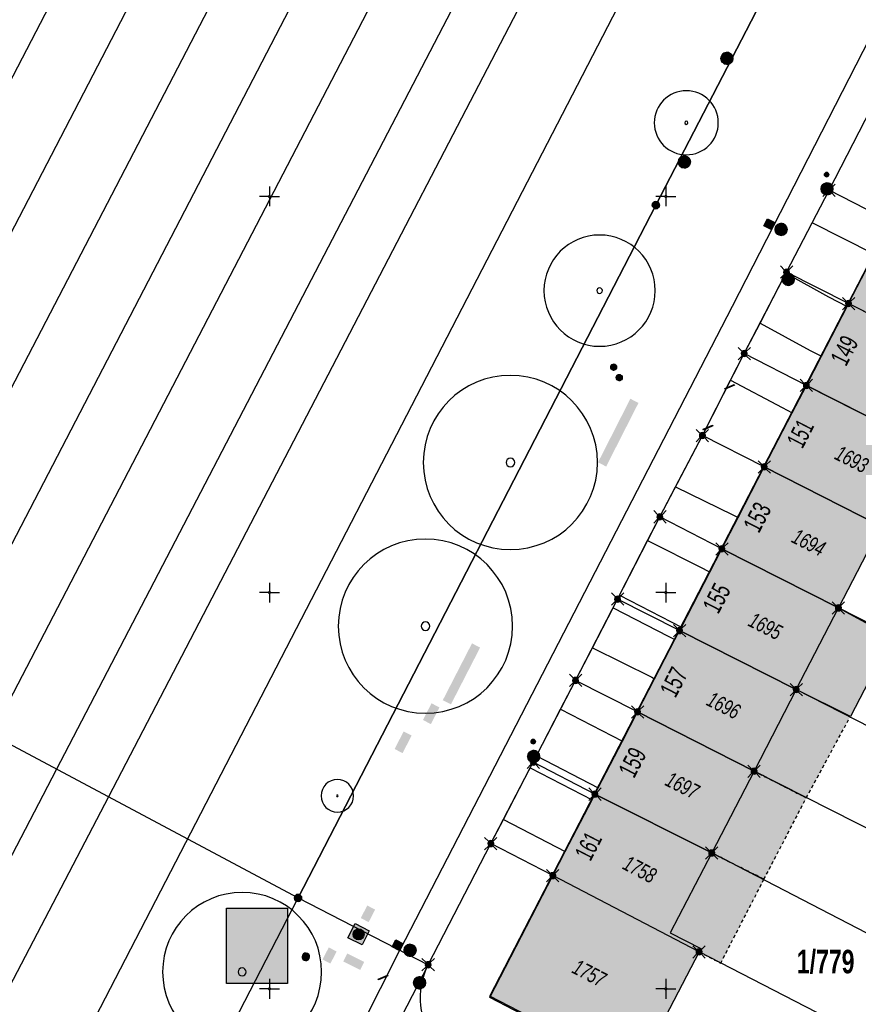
# Model space of a CAD drawing. Header units: metres. Extents: x 2695560 to 2696939, y 1260491 to 1262050.
# Tile 715 of 1005: x 2696385 to 2696438, y 1260849 to 1260911. Entities that reach past the tile are written whole.
import ezdxf

# ---------------------------------------------------------------- set-up
doc = ezdxf.new("R2010")
doc.units = ezdxf.units.M
doc.linetypes.add('AUSGEZOGEN', pattern=[0])
doc.linetypes.add('VERDECKT2_S2', pattern=[0.36, 0.2, -0.16])
for name, color, linetype in [('XR$1$AV_Flächen (EO)', 7, 'AUSGEZOGEN'), ('XR$1$AV_Gebäudeflächen (BB)', 7, 'AUSGEZOGEN'), ('XR$1$AV_Gebäudeflächen (EO)', 7, 'AUSGEZOGEN'), ('XR$1$AV_Grenzpunkte', 7, 'AUSGEZOGEN'), ('XR$1$AV_Grundstück-Nr.', 7, 'AUSGEZOGEN'), ('XR$1$AV_Haus-Nr.', 7, 'AUSGEZOGEN'), ('XR$1$AV_Koordinatennetzpunkte', 7, 'AUSGEZOGEN'), ('XR$1$AV_Linien (BB)', 7, 'AUSGEZOGEN'), ('XR$1$AV_Linien (EO)', 7, 'AUSGEZOGEN'), ('XR$1$AV_Versicherung-Nr.', 7, 'AUSGEZOGEN'), ('XR$1$AV_Waldflächen', 7, 'AUSGEZOGEN'), ('XR$1$AW_LK_Schachtdeckel', 24, 'AUSGEZOGEN'), ('XR$1$EW_LK_Knoten', 1, 'AUSGEZOGEN'), ('XR$1$GA_LK_Absperrarmatur', 32, 'AUSGEZOGEN'), ('XR$1$GA_LK_Rohrleitungsteil', 32, 'AUSGEZOGEN'), ('XR$1$GR_Baum', 94, 'AUSGEZOGEN'), ('XR$1$Liegenschaftsgrenzen', 7, 'AUSGEZOGEN'), ('XR$1$PFAV', 255, 'AUSGEZOGEN'), ('XR$1$PFAW', 255, 'AUSGEZOGEN'), ('XR$1$PFEW', 255, 'AUSGEZOGEN'), ('XR$1$PFGA', 255, 'AUSGEZOGEN'), ('XR$1$PFWA', 255, 'AUSGEZOGEN'), ('XR$1$RAEW', 8, 'AUSGEZOGEN'), ('XR$1$RP_Abstandslinie', 7, 'AUSGEZOGEN'), ('XR$1$WA_LK_Absperrarmatur', 171, 'AUSGEZOGEN'), ('XR$1$WA_LK_Hydrant', 171, 'AUSGEZOGEN'), ('XR$1$WA_LK_Rohrleitungsteil', 171, 'AUSGEZOGEN')]:
    doc.layers.add(name, color=color, linetype=linetype)
doc.styles.add('ARIAL', font='arial.ttf')
pattern_1 = [(0, (2725855, 1291000), (15000, 15000), [15000, -15000]), (90, (2725855, 1291000), (-15000, 15000), [15000, -15000])]

# ---------------------------------------------------------------- blocks, each defined once
blk = doc.blocks.new('COMPLEXOBJECT_214')
at = {"layer": 'XR$1$AV_Linien (BB)', "color": 7, "linetype": 'AUSGEZOGEN', "transparency": 33554687}
blk.add_lwpolyline([(6436.67, 10833.87), (6436.2, 10832.96), (6411.92, 10845.5)], dxfattribs=at)
for centre, radius, start, end in [((6414.105, 10849.42), 4.602, 152.84588, 196.4007), ((6413.971, 10849.504), 4.499, 197.92183, 242.88337)]:
    blk.add_arc(centre, radius, start, end, dxfattribs=at)
blk = doc.blocks.new('COMPLEXOBJECT_1214')
at = {"layer": 'XR$1$Liegenschaftsgrenzen', "color": 7, "linetype": 'AUSGEZOGEN', "transparency": 33554687}
blk.add_lwpolyline([(6436.67, 10833.87), (6436.2, 10832.96), (6411.92, 10845.5)], dxfattribs=at)
for centre, radius, start, end in [((6414.105, 10849.42), 4.602, 152.84588, 196.4007), ((6413.971, 10849.504), 4.499, 197.92183, 242.88337)]:
    blk.add_arc(centre, radius, start, end, dxfattribs=at)
blk = doc.blocks.new('BAV15')
at = {"layer": 'XR$1$PFAV', "transparency": 33554687}
blk.add_hatch(color=7, dxfattribs=at).paths.add_polyline_path([(0.5, 0), (0.49, 0.1), (0.46, 0.2), (0.41, 0.29), (0.34, 0.36), (0.26, 0.42), (0.17, 0.47), (0.08, 0.49), (-0.03, 0.5), (-0.13, 0.48), (-0.22, 0.45), (-0.31, 0.4), (-0.38, 0.33), (-0.44, 0.24), (-0.48, 0.15), (-0.5, 0.05), (-0.5, -0.05), (-0.48, -0.15), (-0.44, -0.24), (-0.38, -0.33), (-0.31, -0.4), (-0.22, -0.45), (-0.13, -0.48), (-0.03, -0.5), (0.08, -0.49), (0.17, -0.47), (0.26, -0.42), (0.34, -0.36), (0.41, -0.29), (0.46, -0.2), (0.49, -0.1)])
at = {"color": 7, "transparency": 33554687}
for start, end in [(90, 270), (270, 90)]:
    blk.add_arc((0, 0), 0.5, start, end, dxfattribs=at)
at = {"layer": 'XR$1$PFAV', "transparency": 33554687}
blk.add_circle((0, 0), 0.5, dxfattribs=at)
blk = doc.blocks.new('BWAV19')
at = {"layer": 'XR$1$PFAV', "transparency": 33554687}
blk.add_hatch(color=7, dxfattribs=at).paths.add_polyline_path([(0, 0.24), (-0.024, 0.239), (-0.048, 0.235), (-0.072, 0.229), (-0.095, 0.221), (-0.116, 0.21), (-0.137, 0.197), (-0.156, 0.182), (-0.174, 0.165), (-0.19, 0.147), (-0.204, 0.127), (-0.215, 0.106), (-0.225, 0.083), (-0.232, 0.06), (-0.237, 0.036), (-0.24, 0.012), (-0.24, -0.012), (-0.237, -0.036), (-0.232, -0.06), (-0.225, -0.083), (-0.215, -0.106), (-0.204, -0.127), (-0.19, -0.147), (-0.174, -0.165), (-0.156, -0.182), (-0.137, -0.197), (-0.116, -0.21), (-0.095, -0.221), (-0.072, -0.229), (-0.048, -0.235), (-0.024, -0.239), (0, -0.24), (0.024, -0.239), (0.048, -0.235), (0.072, -0.229), (0.095, -0.221), (0.116, -0.21), (0.137, -0.197), (0.156, -0.182), (0.174, -0.165), (0.19, -0.147), (0.204, -0.127), (0.215, -0.106), (0.225, -0.083), (0.232, -0.06), (0.237, -0.036), (0.24, -0.012), (0.24, 0.012), (0.237, 0.036), (0.232, 0.06), (0.225, 0.083), (0.215, 0.106), (0.204, 0.127), (0.19, 0.147), (0.174, 0.165), (0.156, 0.182), (0.137, 0.197), (0.116, 0.21), (0.095, 0.221), (0.072, 0.229), (0.048, 0.235), (0.024, 0.239)])
at = {"color": 7, "transparency": 33554687}
for p, q in [((-0.5, 0.5), (-0.17, 0.17)), ((0.17, 0.17), (0.5, 0.5)), ((-0.5, -0.5), (-0.17, -0.17)), ((0.17, -0.17), (0.5, -0.5))]:
    blk.add_line(p, q, dxfattribs=at)
for start, end in [(90, 270), (270, 90)]:
    blk.add_arc((0, 0), 0.24, start, end, dxfattribs=at)
blk = doc.blocks.new('BAV2041')
at = {"color": 7, "transparency": 33554687}
for p, q in [((0, 0.5), (0, 0.05)), ((-0.05, 0), (-0.5, 0)), ((0.05, 0), (0.5, 0)), ((0, -0.05), (0, -0.5))]:
    blk.add_line(p, q, dxfattribs=at)
blk.add_circle((0, 0), 0.05, dxfattribs=at)
for start, end in [(90, 270), (270, 90)]:
    blk.add_arc((0, 0), 0.05, start, end, dxfattribs=at)
blk = doc.blocks.new('WBGR1')
at = {"color": 94, "transparency": 33554687}
for radius, start, end in [(1, 90, 270), (1, 270, 90), (0.05, 90, 270), (0.05, 270, 90)]:
    blk.add_arc((0, 0), radius, start, end, dxfattribs=at)
blk = doc.blocks.new('BAW2087')
at = {"lineweight": 25, "true_color": 0x000000, "transparency": 33554687}
h = blk.add_hatch(color=18, dxfattribs=at)
h.paths.add_polyline_path([(-0.5, 0.5), (-0.5, -0.5), (0.5, -0.5), (0.5, 0.5)])
h.paths.add_polyline_path([(0.337, -0.069), (0.316, -0.136), (0.282, -0.196), (0.237, -0.249), (0.182, -0.292), (0.119, -0.322), (0.052, -0.34), (-0.017, -0.343), (-0.086, -0.333), (-0.151, -0.309), (-0.21, -0.272), (-0.261, -0.224), (-0.301, -0.167), (-0.328, -0.103), (-0.342, -0.035), (-0.342, 0.035), (-0.328, 0.103), (-0.301, 0.167), (-0.261, 0.224), (-0.21, 0.272), (-0.151, 0.309), (-0.086, 0.333), (-0.017, 0.343), (0.052, 0.34), (0.119, 0.322), (0.182, 0.292), (0.237, 0.249), (0.282, 0.196), (0.316, 0.136), (0.337, 0.069), (0.344, 0)], flags=16)
at = {"layer": 'XR$1$PFAW', "lineweight": 25, "transparency": 33554687}
blk.add_hatch(color=7, dxfattribs=at).paths.add_polyline_path([(0.344, 0), (0.337, 0.069), (0.316, 0.136), (0.282, 0.196), (0.237, 0.249), (0.182, 0.292), (0.119, 0.322), (0.052, 0.34), (-0.017, 0.343), (-0.086, 0.333), (-0.151, 0.309), (-0.21, 0.272), (-0.261, 0.224), (-0.301, 0.167), (-0.328, 0.103), (-0.342, 0.035), (-0.342, -0.035), (-0.328, -0.103), (-0.301, -0.167), (-0.261, -0.224), (-0.21, -0.272), (-0.151, -0.309), (-0.086, -0.333), (-0.017, -0.343), (0.052, -0.34), (0.119, -0.322), (0.182, -0.292), (0.237, -0.249), (0.282, -0.196), (0.316, -0.136), (0.337, -0.069)])
at = {"lineweight": 25, "transparency": 33554687}
for p, q in [((-0.5, 0.5, 0.993), (0.5, 0.5, 0.993)), ((-0.5, -0.5, 0.993), (-0.5, 0.5, 0.993)), ((0.5, 0.5, 0.993), (0.5, -0.5, 0.993)), ((0.5, -0.5, 0.993), (-0.5, -0.5, 0.993))]:
    blk.add_line(p, q, dxfattribs=at)
blk.add_circle((0, 0), 0.344, dxfattribs=at)
at = {"layer": 'XR$1$PFAW', "lineweight": 25, "transparency": 33554687}
blk.add_line((-0.5, 0.5), (0.5, 0.5), dxfattribs=at)
at = {"layer": 'XR$1$PFAW', "color": 31, "lineweight": 25, "transparency": 33554687}
for p, q in [((-0.5, -0.5), (-0.5, 0.5)), ((0.5, 0.5), (0.5, -0.5)), ((0.5, -0.5), (-0.5, -0.5))]:
    blk.add_line(p, q, dxfattribs=at)
at = {"layer": 'XR$1$PFAW', "lineweight": 25, "transparency": 33554687}
blk.add_circle((0, 0), 0.344, dxfattribs=at)
blk = doc.blocks.new('BAW2088')
at = {"layer": 'XR$1$PFAW', "transparency": 33554687}
blk.add_hatch(color=253, dxfattribs=at).paths.add_polyline_path([(0.51, 0), (0.5, 0.101), (0.47, 0.197), (0.421, 0.286), (0.355, 0.362), (0.275, 0.424), (0.184, 0.469), (0.086, 0.494), (-0.015, 0.499), (-0.115, 0.484), (-0.21, 0.449), (-0.296, 0.395), (-0.369, 0.326), (-0.427, 0.243), (-0.467, 0.15), (-0.487, 0.051), (-0.487, -0.051), (-0.467, -0.15), (-0.427, -0.243), (-0.369, -0.326), (-0.296, -0.395), (-0.21, -0.449), (-0.115, -0.484), (-0.015, -0.499), (0.086, -0.494), (0.184, -0.469), (0.275, -0.424), (0.355, -0.362), (0.421, -0.286), (0.47, -0.197), (0.5, -0.101)])
at = {"transparency": 33554687}
for start, end in [(91.19481, 268.80519), (268.80519, 91.19481)]:
    blk.add_arc((0.01, 0), 0.5, start, end, dxfattribs=at)
at = {"layer": 'XR$1$PFAW', "transparency": 33554687}
blk.add_circle((0.01, 0), 0.5, dxfattribs=at)
blk = doc.blocks.new('BAW2089')
at = {"layer": 'XR$1$PFAW', "transparency": 33554687}
blk.add_hatch(color=7, dxfattribs=at).paths.add_polyline_path([(-0.5, 0.5), (-0.5, -0.5), (0.5, -0.5), (0.5, 0.5)])
at = {"transparency": 33554687}
blk.add_lwpolyline([(-0.5, 0.5), (0.5, 0.5), (0.5, -0.5), (-0.5, -0.5), (-0.5, 0.5)], close=True, dxfattribs=at)
at = {"layer": 'XR$1$PFAW', "transparency": 33554687}
blk.add_lwpolyline([(-0.5, 0.5), (0.5, 0.5), (0.5, -0.5), (-0.5, -0.5), (-0.5, 0.5)], close=True, dxfattribs=at)
blk = doc.blocks.new('BAW2082')
at = {"layer": 'XR$1$PFAW', "transparency": 33554687}
blk.add_hatch(color=7, dxfattribs=at).paths.add_polyline_path([(0.509, -0.003), (0.499, 0.098), (0.469, 0.194), (0.42, 0.283), (0.354, 0.359), (0.274, 0.421), (0.183, 0.466), (0.085, 0.491), (-0.016, 0.496), (-0.116, 0.481), (-0.211, 0.446), (-0.297, 0.392), (-0.37, 0.323), (-0.428, 0.24), (-0.468, 0.147), (-0.488, 0.047), (-0.488, -0.054), (-0.468, -0.153), (-0.428, -0.246), (-0.37, -0.329), (-0.297, -0.398), (-0.211, -0.452), (-0.116, -0.487), (-0.016, -0.502), (0.085, -0.497), (0.183, -0.472), (0.274, -0.427), (0.354, -0.366), (0.42, -0.289), (0.469, -0.2), (0.499, -0.104)])
at = {"transparency": 33554687}
for start, end in [(91.19481, 268.80519), (268.80519, 91.19481)]:
    blk.add_arc((0.01, 0), 0.5, start, end, dxfattribs=at)
at = {"layer": 'XR$1$PFAW', "transparency": 33554687}
blk.add_circle((0.009, -0.003), 0.5, dxfattribs=at)
blk = doc.blocks.new('BWA2013')
at = {"true_color": 0x000000, "transparency": 33554687}
blk.add_hatch(color=18, dxfattribs=at).paths.add_polyline_path([(-0.291, -0.409), (0.352, 0.357), (0.291, 0.409), (-0.352, -0.357)])
at = {"transparency": 33554687}
blk.add_lwpolyline([(-0.291, -0.409), (-0.352, -0.357), (0.291, 0.409), (0.352, 0.357), (-0.291, -0.409)], close=True, dxfattribs=at)
blk = doc.blocks.new('BWA2009')
at = {"true_color": 0x000000, "transparency": 33554687}
blk.add_hatch(color=18, dxfattribs=at).paths.add_polyline_path([(0.333, 0), (0.327, 0.067), (0.306, 0.131), (0.274, 0.19), (0.23, 0.242), (0.176, 0.283), (0.116, 0.313), (0.05, 0.329), (-0.017, 0.333), (-0.084, 0.323), (-0.147, 0.299), (-0.204, 0.264), (-0.253, 0.217), (-0.291, 0.162), (-0.318, 0.1), (-0.332, 0.034), (-0.332, -0.034), (-0.318, -0.1), (-0.291, -0.162), (-0.253, -0.217), (-0.204, -0.264), (-0.147, -0.299), (-0.084, -0.323), (-0.017, -0.333), (0.05, -0.329), (0.116, -0.313), (0.176, -0.283), (0.23, -0.242), (0.274, -0.19), (0.306, -0.131), (0.327, -0.067)])
at = {"layer": 'XR$1$PFWA', "transparency": 33554687}
blk.add_hatch(color=7, dxfattribs=at).paths.add_polyline_path([(0.5, 0), (0.49, 0.101), (0.459, 0.197), (0.41, 0.286), (0.344, 0.362), (0.264, 0.424), (0.174, 0.469), (0.076, 0.494), (-0.025, 0.499), (-0.125, 0.484), (-0.22, 0.449), (-0.306, 0.395), (-0.379, 0.326), (-0.437, 0.243), (-0.477, 0.15), (-0.497, 0.051), (-0.497, -0.051), (-0.477, -0.15), (-0.437, -0.243), (-0.379, -0.326), (-0.306, -0.395), (-0.22, -0.449), (-0.125, -0.484), (-0.025, -0.499), (0.076, -0.494), (0.174, -0.469), (0.264, -0.424), (0.344, -0.362), (0.41, -0.286), (0.459, -0.197), (0.49, -0.101)])
at = {"transparency": 33554687}
blk.add_circle((0, 0), 0.333, dxfattribs=at)
for start, end in [(90, 180), (180, 270), (0, 90), (270, 0)]:
    blk.add_arc((0, 0), 0.5, start, end, dxfattribs=at)
at = {"layer": 'XR$1$PFWA', "transparency": 33554687}
blk.add_circle((0, 0), 0.5, dxfattribs=at)
blk = doc.blocks.new('BWA965')
at = {"layer": 'XR$1$PFWA', "transparency": 33554687}
blk.add_hatch(color=7, dxfattribs=at).paths.add_polyline_path([(0, 0.5), (-0.05, 0.5), (-0.1, 0.49), (-0.15, 0.48), (-0.2, 0.46), (-0.24, 0.44), (-0.29, 0.41), (-0.33, 0.38), (-0.36, 0.34), (-0.4, 0.31), (-0.42, 0.26), (-0.45, 0.22), (-0.47, 0.17), (-0.48, 0.13), (-0.49, 0.08), (-0.5, 0.03), (-0.5, -0.03), (-0.49, -0.08), (-0.48, -0.13), (-0.47, -0.17), (-0.45, -0.22), (-0.42, -0.26), (-0.4, -0.31), (-0.36, -0.34), (-0.33, -0.38), (-0.29, -0.41), (-0.24, -0.44), (-0.2, -0.46), (-0.15, -0.48), (-0.1, -0.49), (-0.05, -0.5), (0, -0.5), (0.05, -0.5), (0.1, -0.49), (0.15, -0.48), (0.2, -0.46), (0.24, -0.44), (0.29, -0.41), (0.33, -0.38), (0.36, -0.34), (0.4, -0.31), (0.42, -0.26), (0.45, -0.22), (0.47, -0.17), (0.48, -0.13), (0.49, -0.08), (0.5, -0.03), (0.5, 0.03), (0.49, 0.08), (0.48, 0.13), (0.47, 0.17), (0.45, 0.22), (0.42, 0.26), (0.4, 0.31), (0.36, 0.34), (0.33, 0.38), (0.29, 0.41), (0.24, 0.44), (0.2, 0.46), (0.15, 0.48), (0.1, 0.49), (0.05, 0.5)])
at = {"transparency": 33554687}
blk.add_line((0, 0.5), (0, -0.5), dxfattribs=at)
for start, end in [(90, 270), (270, 90)]:
    blk.add_arc((0, 0), 0.5, start, end, dxfattribs=at)
blk = doc.blocks.new('BWA2012')
at = {"layer": 'XR$1$PFWA', "transparency": 33554687}
blk.add_hatch(color=7, dxfattribs=at).paths.add_polyline_path([(0.5, 0), (0.49, 0.1), (0.46, 0.2), (0.41, 0.29), (0.34, 0.36), (0.26, 0.42), (0.17, 0.47), (0.08, 0.49), (-0.03, 0.5), (-0.13, 0.48), (-0.22, 0.45), (-0.31, 0.4), (-0.38, 0.33), (-0.44, 0.24), (-0.48, 0.15), (-0.5, 0.05), (-0.5, -0.05), (-0.48, -0.15), (-0.44, -0.24), (-0.38, -0.33), (-0.31, -0.4), (-0.22, -0.45), (-0.13, -0.48), (-0.03, -0.5), (0.08, -0.49), (0.17, -0.47), (0.26, -0.42), (0.34, -0.36), (0.41, -0.29), (0.46, -0.2), (0.49, -0.1)])
at = {"transparency": 33554687}
blk.add_line((0.35, 0.35), (-0.35, -0.35), dxfattribs=at)
for start, end in [(45, 225), (225, 45)]:
    blk.add_arc((0, 0), 0.5, start, end, dxfattribs=at)
at = {"layer": 'XR$1$PFWA', "transparency": 33554687}
blk.add_circle((0, 0), 0.5, dxfattribs=at)
blk = doc.blocks.new('BGA2013')
at = {"transparency": 33554687}
blk.add_hatch(color=36, dxfattribs=at).paths.add_polyline_path([(-0.291, -0.409), (0.352, 0.357), (0.291, 0.409), (-0.352, -0.357)])
at = {"color": 32, "transparency": 33554687}
blk.add_lwpolyline([(-0.291, -0.409), (-0.352, -0.357), (0.291, 0.409), (0.352, 0.357), (-0.291, -0.409)], close=True, dxfattribs=at)
blk = doc.blocks.new('BGA965')
at = {"layer": 'XR$1$PFGA', "transparency": 33554687}
blk.add_hatch(color=7, dxfattribs=at).paths.add_polyline_path([(0.5, 0), (0.49, 0.1), (0.46, 0.2), (0.41, 0.29), (0.34, 0.36), (0.26, 0.42), (0.17, 0.47), (0.08, 0.49), (-0.03, 0.5), (-0.13, 0.48), (-0.22, 0.45), (-0.31, 0.4), (-0.38, 0.33), (-0.44, 0.24), (-0.48, 0.15), (-0.5, 0.05), (-0.5, -0.05), (-0.48, -0.15), (-0.44, -0.24), (-0.38, -0.33), (-0.31, -0.4), (-0.22, -0.45), (-0.13, -0.48), (-0.03, -0.5), (0.08, -0.49), (0.17, -0.47), (0.26, -0.42), (0.34, -0.36), (0.41, -0.29), (0.46, -0.2), (0.49, -0.1)])
at = {"color": 32, "transparency": 33554687}
blk.add_line((0, 0.5), (0, -0.5), dxfattribs=at)
for start, end in [(90, 270), (270, 90)]:
    blk.add_arc((0, 0), 0.5, start, end, dxfattribs=at)
at = {"layer": 'XR$1$PFGA', "transparency": 33554687}
blk.add_circle((0, 0), 0.5, dxfattribs=at)
blk = doc.blocks.new('BEWLP2549_S')
at = {"layer": 'XR$1$PFEW', "transparency": 33554687}
blk.add_hatch(color=7, dxfattribs=at).paths.add_polyline_path([(0.5, 0), (0.49, 0.101), (0.459, 0.197), (0.41, 0.286), (0.344, 0.362), (0.264, 0.424), (0.174, 0.469), (0.076, 0.494), (-0.025, 0.499), (-0.125, 0.484), (-0.22, 0.449), (-0.306, 0.395), (-0.379, 0.326), (-0.437, 0.243), (-0.477, 0.15), (-0.497, 0.051), (-0.497, -0.051), (-0.477, -0.15), (-0.437, -0.243), (-0.379, -0.326), (-0.306, -0.395), (-0.22, -0.449), (-0.125, -0.484), (-0.025, -0.499), (0.076, -0.494), (0.174, -0.469), (0.264, -0.424), (0.344, -0.362), (0.41, -0.286), (0.459, -0.197), (0.49, -0.101)])
at = {"color": 1, "transparency": 33554687}
for p, q in [((0.354, -0.354), (-0.354, 0.354)), ((-0.354, -0.354), (0.354, 0.354))]:
    blk.add_line(p, q, dxfattribs=at)
for start, end in [(91.38095, 268.61905), (268.61905, 91.38095)]:
    blk.add_arc((0, 0), 0.5, start, end, dxfattribs=at)
at = {"layer": 'XR$1$PFEW', "transparency": 33554687}
blk.add_circle((0, 0), 0.5, dxfattribs=at)
blk = doc.blocks.new('BEW957')
at = {"layer": 'XR$1$RAEW', "transparency": 33554687}
blk.add_hatch(color=1, dxfattribs=at).paths.add_polyline_path([(-0.5, 0), (-0.5, -0.05), (-0.49, -0.1), (-0.48, -0.15), (-0.46, -0.2), (-0.44, -0.24), (-0.41, -0.29), (-0.38, -0.33), (-0.34, -0.36), (-0.31, -0.4), (-0.26, -0.42), (-0.22, -0.45), (-0.17, -0.47), (-0.13, -0.48), (-0.08, -0.49), (-0.03, -0.5), (0.03, -0.5), (0.08, -0.49), (0.13, -0.48), (0.17, -0.47), (0.22, -0.45), (0.26, -0.42), (0.31, -0.4), (0.34, -0.36), (0.38, -0.33), (0.41, -0.29), (0.44, -0.24), (0.46, -0.2), (0.48, -0.15), (0.49, -0.1), (0.5, -0.05), (0.5, 0), (0.5, 0.05), (0.49, 0.1), (0.48, 0.15), (0.46, 0.2), (0.44, 0.24), (0.41, 0.29), (0.38, 0.33), (0.34, 0.36), (0.31, 0.4), (0.26, 0.42), (0.22, 0.45), (0.17, 0.47), (0.13, 0.48), (0.08, 0.49), (0.03, 0.5), (-0.03, 0.5), (-0.08, 0.49), (-0.13, 0.48), (-0.17, 0.47), (-0.22, 0.45), (-0.26, 0.42), (-0.31, 0.4), (-0.34, 0.36), (-0.38, 0.33), (-0.41, 0.29), (-0.44, 0.24), (-0.46, 0.2), (-0.48, 0.15), (-0.49, 0.1), (-0.5, 0.05)])
at = {"color": 1, "transparency": 33554687}
for start, end in [(90, 180), (180, 270), (0, 90), (270, 0)]:
    blk.add_arc((0, 0), 0.5, start, end, dxfattribs=at)
at = {"layer": 'XR$1$RAEW', "color": 1, "transparency": 33554687}
blk.add_circle((0, 0), 0.5, dxfattribs=at)

msp = doc.modelspace()

# ---------------------------------------------------------------- hatches: boundary and pattern name
at = {"transparency": 33554687}
for points in [[(2696421.696, 1260883.026), (2696422.21, 1260882.765), (2696424.25, 1260886.78), (2696423.736, 1260887.041)], [(2696411.902, 1260868.02), (2696412.416, 1260867.756), (2696414.258, 1260871.342), (2696413.744, 1260871.606)], [(2696410.649, 1260866.772), (2696411.152, 1260866.512), (2696411.695, 1260867.564), (2696411.192, 1260867.824)], [(2696408.862, 1260864.941), (2696409.365, 1260864.682), (2696409.936, 1260865.789), (2696409.433, 1260866.048)], [(2696398.247, 1260854.89), (2696398.247, 1260850.142), (2696402.098, 1260850.142), (2696402.098, 1260854.89)], [(2696406.728, 1260854.273), (2696407.225, 1260854.016), (2696407.635, 1260854.809), (2696407.138, 1260855.065)], [(2696404.315, 1260851.661), (2696404.811, 1260851.403), (2696405.206, 1260852.164), (2696404.71, 1260852.422)], [(2696405.879, 1260852.04), (2696405.627, 1260851.534), (2696406.693, 1260851.004), (2696406.945, 1260851.51)]]:
    msp.add_hatch(color=7, dxfattribs=at).paths.add_polyline_path(points)
at = {"layer": 'XR$1$AV_Gebäudeflächen (BB)', "true_color": 0xd2d2d2, "transparency": 33554687}
for points in [[(2696437.5, 1260893.05), (2696444.86, 1260889.32), (2696446.473, 1260892.443), (2696447.52, 1260894.47), (2696440.17, 1260898.2), (2696439.111, 1260896.157)], [(2696444.86, 1260889.32), (2696437.5, 1260893.05), (2696437.408, 1260892.872), (2696435.789, 1260889.725), (2696434.84, 1260887.88), (2696442.2, 1260884.16), (2696444.992, 1260882.706), (2696447.594, 1260887.74), (2696447.626, 1260887.802), (2696444.822, 1260889.247)], [(2696432.18, 1260882.74), (2696439.53, 1260879), (2696442.2, 1260884.16), (2696434.84, 1260887.88), (2696433.946, 1260886.152)], [(2696429.51, 1260877.57), (2696436.86, 1260873.84), (2696439.53, 1260879), (2696432.18, 1260882.74), (2696430.53, 1260879.545)], [(2696426.84, 1260872.41), (2696434.2, 1260868.69), (2696437.617, 1260866.998), (2696440.238, 1260872.027), (2696436.86, 1260873.84), (2696429.51, 1260877.57), (2696428.751, 1260876.104), (2696426.958, 1260872.638)], [(2696425.269, 1260869.37), (2696424.19, 1260867.28), (2696431.54, 1260863.54), (2696434.2, 1260868.69), (2696426.84, 1260872.41), (2696426.549, 1260871.846)], [(2696421.711, 1260862.498), (2696421.5, 1260862.09), (2696428.87, 1260858.38), (2696431.54, 1260863.54), (2696424.19, 1260867.28), (2696423.233, 1260865.433)], [(2696428.07, 1260852.14), (2696428.176, 1260852.344), (2696426.248, 1260853.348), (2696428.87, 1260858.38), (2696421.5, 1260862.09), (2696421.318, 1260861.739), (2696419.632, 1260858.48), (2696418.84, 1260856.95)], [(2696428.07, 1260852.14), (2696418.84, 1260856.95), (2696414.868, 1260849.267), (2696424.083, 1260844.467)]]:
    msp.add_hatch(color=254, dxfattribs=at).paths.add_polyline_path(points)
at = {"layer": 'XR$1$AV_Gebäudeflächen (EO)', "true_color": 0xebebeb, "transparency": 33554687}
for points in [[(2696434.837, 1260861.862), (2696437.617, 1260866.998), (2696434.2, 1260868.69), (2696431.54, 1260863.54)], [(2696432.166, 1260856.721), (2696434.837, 1260861.862), (2696431.54, 1260863.54), (2696428.87, 1260858.38)], [(2696428.07, 1260852.14), (2696429.436, 1260851.428), (2696432.166, 1260856.721), (2696428.87, 1260858.38), (2696426.248, 1260853.348), (2696428.176, 1260852.344)]]:
    msp.add_hatch(color=7, dxfattribs=at).paths.add_polyline_path(points)
at = {"layer": 'XR$1$AV_Waldflächen', "transparency": 33554687}
h = msp.add_hatch(dxfattribs=at)
h.set_pattern_fill('MUSTER', scale=15000, style=0, pattern_type=2)
h.set_pattern_definition(pattern_1)
h.paths.add_polyline_path([(2696488.3, 1261049.168), (2696488.278, 1261049.252), (2696488.254, 1261049.335), (2696488.23, 1261049.418), (2696488.205, 1261049.501), (2696488.179, 1261049.584), (2696488.153, 1261049.666), (2696488.125, 1261049.748), (2696488.097, 1261049.83), (2696488.067, 1261049.911), (2696488.037, 1261049.992), (2696488.006, 1261050.073), (2696487.974, 1261050.154), (2696487.942, 1261050.234), (2696487.908, 1261050.314), (2696487.874, 1261050.393), (2696487.838, 1261050.472), (2696487.802, 1261050.551), (2696487.765, 1261050.629), (2696487.728, 1261050.707), (2696487.689, 1261050.785), (2696487.65, 1261050.862), (2696487.61, 1261050.939), (2696487.569, 1261051.015), (2696487.527, 1261051.091), (2696487.485, 1261051.166), (2696487.441, 1261051.241), (2696487.397, 1261051.316), (2696487.352, 1261051.39), (2696487.307, 1261051.463), (2696487.26, 1261051.536), (2696487.213, 1261051.609), (2696486.772, 1261051.839), (2696486.54, 1261051.396), (2696485.905, 1261050.166), (2696479.566, 1261037.893), (2696481.823, 1261036.723), (2696446.785, 1260969.221), (2696430.458, 1260938.156), (2696390.819, 1260861.917), (2696402.77, 1260855.54), (2696425.35, 1260899.26), (2696447.86, 1260942.75), (2696448.977, 1260952.468), (2696449.03, 1260952.776), (2696449.085, 1260953.084), (2696449.142, 1260953.391), (2696449.203, 1260953.698), (2696449.265, 1260954.004), (2696449.33, 1260954.309), (2696449.398, 1260954.615), (2696449.468, 1260954.919), (2696449.54, 1260955.223), (2696449.615, 1260955.527), (2696449.693, 1260955.829), (2696449.772, 1260956.132), (2696449.855, 1260956.433), (2696449.939, 1260956.734), (2696450.026, 1260957.034), (2696450.116, 1260957.334), (2696450.208, 1260957.632), (2696450.302, 1260957.93), (2696450.399, 1260958.227), (2696450.498, 1260958.524), (2696450.6, 1260958.819), (2696450.704, 1260959.114), (2696450.81, 1260959.408), (2696450.919, 1260959.701), (2696451.03, 1260959.993), (2696451.144, 1260960.284), (2696451.259, 1260960.575), (2696451.378, 1260960.864), (2696451.498, 1260961.152), (2696451.621, 1260961.44), (2696451.746, 1260961.726), (2696458.027, 1260976.337), (2696488.172, 1261044.555), (2696488.217, 1261044.699), (2696488.259, 1261044.844), (2696488.299, 1261044.989), (2696488.336, 1261045.136), (2696488.37, 1261045.283), (2696488.402, 1261045.43), (2696488.431, 1261045.578), (2696488.457, 1261045.727), (2696488.481, 1261045.876), (2696488.501, 1261046.025), (2696488.519, 1261046.175), (2696488.534, 1261046.325), (2696488.547, 1261046.476), (2696488.557, 1261046.626), (2696488.564, 1261046.777), (2696488.568, 1261046.928), (2696488.569, 1261047.079), (2696488.568, 1261047.23), (2696488.564, 1261047.38), (2696488.557, 1261047.531), (2696488.547, 1261047.682), (2696488.535, 1261047.832), (2696488.52, 1261047.982), (2696488.502, 1261048.132), (2696488.481, 1261048.281), (2696488.458, 1261048.43), (2696488.432, 1261048.579), (2696488.403, 1261048.727), (2696488.371, 1261048.875), (2696488.337, 1261049.022)], flags=0)
h = msp.add_hatch(dxfattribs=at)
h.set_pattern_fill('MUSTER', scale=15000, style=0, pattern_type=2)
h.set_pattern_definition(pattern_1)
h.paths.add_polyline_path([(2696340.182, 1260764.996), (2696351.332, 1260759.171), (2696352.709, 1260761.836), (2696354.158, 1260761.143), (2696365.327, 1260782.761), (2696375.88, 1260803.48), (2696402.77, 1260855.54), (2696390.819, 1260861.917), (2696365.497, 1260813.45)], flags=0)

# ---------------------------------------------------------------- linework, layer by layer
at = {"color": 24, "lineweight": -3, "transparency": 33554687}
msp.add_lwpolyline([(2696398.247, 1260854.89), (2696402.098, 1260854.89), (2696402.098, 1260850.142), (2696398.247, 1260850.142), (2696398.247, 1260854.89)], close=True, dxfattribs=at)
at = {"layer": 'XR$1$AV_Flächen (EO)', "color": 7, "linetype": 'VERDECKT2_S2', "transparency": 33554687}
for p, q in [((2696434.837, 1260861.862), (2696437.617, 1260866.998)), ((2696431.54, 1260863.54), (2696434.837, 1260861.862)), ((2696428.87, 1260858.38), (2696432.166, 1260856.721))]:
    msp.add_line(p, q, dxfattribs=at)
at = {"layer": 'XR$1$AV_Flächen (EO)', "color": 7, "linetype": 'AUSGEZOGEN', "transparency": 33554687}
msp.add_line((2696431.54, 1260863.54), (2696428.87, 1260858.38), dxfattribs=at)
for points in [[(2696437.617, 1260866.998), (2696434.2, 1260868.69), (2696431.54, 1260863.54)], [(2696428.87, 1260858.38), (2696426.248, 1260853.348), (2696428.176, 1260852.344), (2696428.07, 1260852.14)]]:
    msp.add_lwpolyline(points, dxfattribs=at)
at = {"layer": 'XR$1$AV_Flächen (EO)', "color": 7, "linetype": 'VERDECKT2_S2', "transparency": 33554687}
for points in [[(2696432.166, 1260856.721), (2696434.837, 1260861.862), (2696431.54, 1260863.54)], [(2696428.07, 1260852.14), (2696429.436, 1260851.428), (2696432.166, 1260856.721), (2696428.87, 1260858.38)]]:
    msp.add_lwpolyline(points, dxfattribs=at)
at = {"layer": 'XR$1$AV_Linien (BB)', "color": 7, "linetype": 'AUSGEZOGEN', "transparency": 33554687}
for p, q in [((2696433.59, 1260895.03), (2696435.2, 1260898.137)), ((2696439.111, 1260896.157), (2696435.2, 1260898.137)), ((2696437.5, 1260893.05), (2696439.111, 1260896.157)), ((2696431.916, 1260891.807), (2696433.553, 1260894.96)), ((2696433.553, 1260894.96), (2696433.59, 1260895.03)), ((2696437.5, 1260893.05), (2696433.59, 1260895.03)), ((2696437.408, 1260892.872), (2696437.5, 1260893.05)), ((2696444.86, 1260889.32), (2696437.5, 1260893.05)), ((2696435.789, 1260889.725), (2696437.408, 1260892.872)), ((2696434.84, 1260887.88), (2696435.789, 1260889.725)), ((2696433.946, 1260886.152), (2696434.84, 1260887.88)), ((2696434.84, 1260887.88), (2696442.2, 1260884.16)), ((2696432.18, 1260882.74), (2696433.946, 1260886.152)), ((2696430.53, 1260879.545), (2696432.18, 1260882.74)), ((2696432.18, 1260882.74), (2696439.53, 1260879)), ((2696429.51, 1260877.57), (2696430.53, 1260879.545)), ((2696439.53, 1260879), (2696436.86, 1260873.84)), ((2696423.061, 1260874.654), (2696424.827, 1260878.088)), ((2696428.751, 1260876.104), (2696429.51, 1260877.57)), ((2696429.51, 1260877.57), (2696436.86, 1260873.84)), ((2696426.958, 1260872.638), (2696428.751, 1260876.104)), ((2696423.061, 1260874.654), (2696426.958, 1260872.638)), ((2696421.339, 1260871.319), (2696422.644, 1260873.846)), ((2696426.84, 1260872.41), (2696426.958, 1260872.638)), ((2696426.549, 1260871.846), (2696426.84, 1260872.41)), ((2696426.84, 1260872.41), (2696434.2, 1260868.69)), ((2696425.269, 1260869.37), (2696426.549, 1260871.846)), ((2696424.19, 1260867.28), (2696425.269, 1260869.37)), ((2696434.2, 1260868.69), (2696431.54, 1260863.54)), ((2696417.82, 1260864.515), (2696419.335, 1260867.444)), ((2696419.335, 1260867.444), (2696423.233, 1260865.433)), ((2696423.233, 1260865.433), (2696424.19, 1260867.28)), ((2696424.19, 1260867.28), (2696431.54, 1260863.54)), ((2696421.711, 1260862.498), (2696423.233, 1260865.433)), ((2696417.82, 1260864.515), (2696421.711, 1260862.498)), ((2696415.728, 1260860.5), (2696417.424, 1260863.754)), ((2696417.424, 1260863.754), (2696421.318, 1260861.739)), ((2696431.54, 1260863.54), (2696428.87, 1260858.38)), ((2696421.318, 1260861.739), (2696421.5, 1260862.09)), ((2696421.5, 1260862.09), (2696421.711, 1260862.498)), ((2696421.5, 1260862.09), (2696428.87, 1260858.38)), ((2696419.632, 1260858.48), (2696421.318, 1260861.739)), ((2696415.728, 1260860.5), (2696419.632, 1260858.48)), ((2696418.84, 1260856.95), (2696419.632, 1260858.48)), ((2696428.07, 1260852.14), (2696418.84, 1260856.95)), ((2696402.144, 1260838.306), (2696409.197, 1260852.244))]:
    msp.add_line(p, q, dxfattribs=at)
for points in [[(2696485.905, 1261050.166), (2696479.566, 1261037.893), (2696481.823, 1261036.723), (2696446.785, 1260969.221), (2696430.458, 1260938.156), (2696390.819, 1260861.917)], [(2696409.197, 1260852.244), (2696409.208, 1260852.267), (2696430.179, 1260892.887), (2696442.325, 1260916.592), (2696454.357, 1260939.78), (2696461.857, 1260954.328), (2696482.033, 1260993.133), (2696499.717, 1261027.358), (2696505.833, 1261039.677), (2696505.846, 1261039.703)], [(2696447.86, 1260942.75), (2696425.35, 1260899.26), (2696402.77, 1260855.54)], [(2696435.2, 1260898.137), (2696436.27, 1260900.2), (2696438.93, 1260905.36), (2696439.02, 1260905.534)], [(2696433.553, 1260894.96), (2696436.233, 1260893.478), (2696437.408, 1260892.872)], [(2696430.061, 1260888.207), (2696430.92, 1260889.89), (2696431.916, 1260891.807)], [(2696431.916, 1260891.807), (2696435.079, 1260890.091), (2696435.789, 1260889.725)], [(2696426.593, 1260881.491), (2696428.28, 1260884.72), (2696430.061, 1260888.207)], [(2696430.061, 1260888.207), (2696433.307, 1260886.483), (2696433.946, 1260886.152)], [(2696424.827, 1260878.088), (2696425.6, 1260879.59), (2696426.593, 1260881.491)], [(2696426.593, 1260881.491), (2696430.202, 1260879.714), (2696430.53, 1260879.545)], [(2696424.827, 1260878.088), (2696428.334, 1260876.32), (2696428.751, 1260876.104)], [(2696422.644, 1260873.846), (2696422.93, 1260874.4), (2696423.061, 1260874.654)], [(2696422.644, 1260873.846), (2696426.123, 1260872.066), (2696426.549, 1260871.846)], [(2696436.86, 1260873.84), (2696440.238, 1260872.027), (2696437.617, 1260866.998), (2696434.2, 1260868.69)], [(2696419.335, 1260867.444), (2696420.28, 1260869.27), (2696421.339, 1260871.319)], [(2696421.339, 1260871.319), (2696425.083, 1260869.466), (2696425.269, 1260869.37)], [(2696417.424, 1260863.754), (2696417.61, 1260864.11), (2696417.82, 1260864.515)], [(2696390.819, 1260861.917), (2696365.497, 1260813.45), (2696340.182, 1260764.996)], [(2696410.98, 1260851.33), (2696414.93, 1260858.97), (2696415.728, 1260860.5)], [(2696428.87, 1260858.38), (2696426.248, 1260853.348), (2696428.176, 1260852.344), (2696428.07, 1260852.14)], [(2696428.07, 1260852.14), (2696424.083, 1260844.467), (2696414.868, 1260849.267), (2696418.84, 1260856.95)], [(2696354.158, 1260761.143), (2696365.327, 1260782.761), (2696375.88, 1260803.48), (2696402.77, 1260855.54)]]:
    msp.add_lwpolyline(points, dxfattribs=at)
at = {"layer": 'XR$1$AV_Linien (EO)', "color": 7, "linetype": 'AUSGEZOGEN', "transparency": 33554687}
msp.add_line((2696434.2, 1260868.69), (2696436.86, 1260873.84), dxfattribs=at)
for points in [[(2696310.906, 1260755.343), (2696371.511, 1260872.17), (2696467.746, 1261057.679), (2696467.769, 1261057.723)], [(2696314.741, 1260753.152), (2696375.486, 1260870.046), (2696464.773, 1261041.865)], [(2696307.003, 1260757.597), (2696367.571, 1260874.276), (2696445.625, 1261024.639)], [(2696452.127, 1261007.823), (2696379.519, 1260867.92), (2696318.772, 1260750.872)], [(2696322.581, 1260748.741), (2696383.413, 1260865.823), (2696439.744, 1260974.243)], [(2696427.167, 1260939.867), (2696387.52, 1260863.616), (2696326.627, 1260746.5)]]:
    msp.add_lwpolyline(points, dxfattribs=at)
at = {"layer": 'XR$1$Liegenschaftsgrenzen', "color": 7, "linetype": 'AUSGEZOGEN', "transparency": 33554687}
for p, q in [((2696303.031, 1260908.76), (2696402.77, 1260855.54)), ((2696436.27, 1260900.2), (2696438.93, 1260905.36)), ((2696433.59, 1260895.03), (2696436.27, 1260900.2)), ((2696430.92, 1260889.89), (2696433.59, 1260895.03)), ((2696428.28, 1260884.72), (2696430.92, 1260889.89)), ((2696425.6, 1260879.59), (2696428.28, 1260884.72)), ((2696422.93, 1260874.4), (2696425.6, 1260879.59)), ((2696420.28, 1260869.27), (2696422.93, 1260874.4)), ((2696417.61, 1260864.11), (2696420.28, 1260869.27)), ((2696414.93, 1260858.97), (2696417.61, 1260864.11)), ((2696410.98, 1260851.33), (2696414.93, 1260858.97)), ((2696402.77, 1260855.54), (2696410.98, 1260851.33)), ((2696410.98, 1260851.33), (2696403.39, 1260836.63))]:
    msp.add_line(p, q, dxfattribs=at)
for points in [[(2696402.77, 1260855.54), (2696425.35, 1260899.26), (2696447.86, 1260942.75), (2696448.712, 1260948.32), (2696451.228, 1260949.016), (2696500.38, 1261044.135)], [(2696464.56, 1260885.75), (2696463.68, 1260886.2), (2696447.52, 1260894.47), (2696440.17, 1260898.2), (2696436.27, 1260900.2)], [(2696461.89, 1260880.58), (2696461.02, 1260881.03), (2696444.86, 1260889.32), (2696437.5, 1260893.05), (2696433.59, 1260895.03)], [(2696459.25, 1260875.48), (2696458.33, 1260875.95), (2696442.2, 1260884.16), (2696434.84, 1260887.88), (2696430.92, 1260889.89)], [(2696456.57, 1260870.3), (2696455.64, 1260870.76), (2696439.53, 1260879), (2696432.18, 1260882.74), (2696428.28, 1260884.72)], [(2696453.91, 1260865.15), (2696452.97, 1260865.64), (2696436.86, 1260873.84), (2696429.51, 1260877.57), (2696425.6, 1260879.59)], [(2696451.23, 1260859.97), (2696450.32, 1260860.45), (2696434.2, 1260868.69), (2696426.84, 1260872.41), (2696422.93, 1260874.4)], [(2696448.61, 1260854.89), (2696447.69, 1260855.37), (2696431.54, 1260863.54), (2696424.19, 1260867.28), (2696420.28, 1260869.27)], [(2696445.86, 1260849.58), (2696444.95, 1260850.05), (2696428.87, 1260858.38), (2696421.5, 1260862.09), (2696417.61, 1260864.11)], [(2696443.17, 1260844.37), (2696442.24, 1260844.84), (2696428.07, 1260852.14), (2696418.84, 1260856.95), (2696414.93, 1260858.97)], [(2696350.75, 1260754.86), (2696375.88, 1260803.48), (2696402.77, 1260855.54)]]:
    msp.add_lwpolyline(points, dxfattribs=at)
at = {"layer": 'XR$1$RP_Abstandslinie', "color": 7, "linetype": 'AUSGEZOGEN', "transparency": 33554687}
msp.add_line((2696340.121, 1260751.587), (2696602.133, 1261258.319), dxfattribs=at)
msp.add_lwpolyline([(2696418.49, 1260847.47), (2696414.869, 1260849.339), (2696460.105, 1260936.826), (2696463.75, 1260934.94)], dxfattribs=at)

# ---------------------------------------------------------------- block references
at = {"layer": 'XR$1$AV_Grenzpunkte', "color": 7, "linetype": 'AUSGEZOGEN', "lineweight": -3, "transparency": 33554687}
for name, p, xscale, yscale in [('BWAV19', (2696436.27, 1260900.2), 0.7800000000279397, 0.7800000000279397), ('BAV15', (2696425.35, 1260899.26), 0.4549999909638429, 0.4549999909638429), ('BWAV19', (2696433.59, 1260895.03), 0.7800000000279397, 0.7800000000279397), ('BWAV19', (2696437.5, 1260893.05), 0.7800000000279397, 0.7800000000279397), ('BWAV19', (2696430.92, 1260889.89), 0.7800000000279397, 0.7800000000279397), ('BWAV19', (2696434.84, 1260887.88), 0.7800000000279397, 0.7800000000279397), ('BWAV19', (2696428.28, 1260884.72), 0.7800000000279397, 0.7800000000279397), ('BWAV19', (2696432.18, 1260882.74), 0.7800000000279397, 0.7800000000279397), ('BWAV19', (2696425.6, 1260879.59), 0.7800000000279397, 0.7800000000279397), ('BWAV19', (2696429.51, 1260877.57), 0.7800000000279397, 0.7800000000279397), ('BWAV19', (2696422.93, 1260874.4), 0.7800000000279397, 0.7800000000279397), ('BWAV19', (2696436.86, 1260873.84), 0.7800000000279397, 0.7800000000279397), ('BWAV19', (2696426.84, 1260872.41), 0.7800000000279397, 0.7800000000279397), ('BWAV19', (2696420.28, 1260869.27), 0.7800000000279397, 0.7800000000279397), ('BWAV19', (2696434.2, 1260868.69), 0.7800000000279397, 0.7800000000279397), ('BWAV19', (2696424.19, 1260867.28), 0.7800000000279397, 0.7800000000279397), ('BWAV19', (2696417.61, 1260864.11), 0.7800000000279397, 0.7800000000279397), ('BWAV19', (2696431.54, 1260863.54), 0.7800000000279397, 0.7800000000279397), ('BWAV19', (2696421.5, 1260862.09), 0.7800000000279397, 0.7800000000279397), ('BWAV19', (2696414.93, 1260858.97), 0.7800000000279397, 0.7800000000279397), ('BWAV19', (2696428.87, 1260858.38), 0.7800000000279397, 0.7800000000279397), ('BWAV19', (2696418.84, 1260856.95), 0.7800000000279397, 0.7800000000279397), ('BAV15', (2696402.77, 1260855.54), 0.4549999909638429, 0.4549999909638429), ('BWAV19', (2696428.07, 1260852.14), 0.7800000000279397, 0.7800000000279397), ('BWAV19', (2696410.98, 1260851.33), 0.7800000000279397, 0.7800000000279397)]:
    msp.add_blockref(name, p, dxfattribs=dict(at, xscale=xscale, yscale=yscale))
at = {"layer": 'XR$1$AV_Koordinatennetzpunkte', "color": 7, "linetype": 'AUSGEZOGEN', "lineweight": -3, "transparency": 33554687, "xscale": 1.25, "yscale": 1.25}
for p in [(2696400.97, 1260899.81), (2696425.97, 1260899.81), (2696400.97, 1260874.81), (2696425.97, 1260874.81), (2696400.97, 1260849.81), (2696425.97, 1260849.81)]:
    msp.add_blockref('BAV2041', p, dxfattribs=at)
at = {"layer": 'XR$1$AV_Linien (BB)', "color": 7, "linetype": 'AUSGEZOGEN', "lineweight": -3, "transparency": 33554687}
msp.add_blockref('COMPLEXOBJECT_214', (2690000.97, 1249999.81), dxfattribs=at)
at = {"layer": 'XR$1$AW_LK_Schachtdeckel', "color": 24, "linetype": 'AUSGEZOGEN', "lineweight": -3, "transparency": 33554687}
for name, p, xscale, yscale in [('BAW2088', (2696427.135, 1260901.98), 0.7578193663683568, 0.7578193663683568), ('BAW2082', (2696433.691, 1260894.57), 0.7499999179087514, 0.7499999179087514)]:
    msp.add_blockref(name, p, dxfattribs=dict(at, xscale=xscale, yscale=yscale))
for name, p, xscale, yscale, rotation in [('BAW2089', (2696432.504, 1260898.053), 0.5000000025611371, 0.5000000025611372, 62.328554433), ('BAW2088', (2696433.254, 1260897.723), 0.757819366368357, 0.757819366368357, 156.2813568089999), ('BAW2089', (2696409.045, 1260852.571), 0.5000000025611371, 0.5000000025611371, 62.736081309), ('BAW2088', (2696409.829, 1260852.242), 0.7578193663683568, 0.7578193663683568, 338.481201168)]:
    msp.add_blockref(name, p, dxfattribs=dict(at, xscale=xscale, yscale=yscale, rotation=rotation))
at = {"layer": 'XR$1$AW_LK_Schachtdeckel', "color": 24, "linetype": 'AUSGEZOGEN', "lineweight": -3, "transparency": 33554687, "rotation": 62.552047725}
msp.add_blockref('BAW2087', (2696406.593, 1260853.248), dxfattribs=at)
at = {"layer": 'XR$1$EW_LK_Knoten', "color": 1, "linetype": 'AUSGEZOGEN', "lineweight": -3, "transparency": 33554687, "xscale": 0.2749999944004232, "yscale": 0.2749999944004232}
for p in [(2696436.119, 1260901.188), (2696417.606, 1260865.406)]:
    msp.add_blockref('BEW957', p, dxfattribs=at)
at = {"layer": 'XR$1$EW_LK_Knoten', "color": 1, "linetype": 'AUSGEZOGEN', "lineweight": -3, "transparency": 33554687}
for p, xscale, yscale, rotation in [((2696436.142, 1260900.287), 0.749999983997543, 0.749999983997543, 14.61779999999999), ((2696417.635, 1260864.468), 0.7499999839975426, 0.7499999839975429, 114.588)]:
    msp.add_blockref('BEWLP2549_S', p, dxfattribs=dict(at, xscale=xscale, yscale=yscale, rotation=rotation))
at = {"layer": 'XR$1$GA_LK_Absperrarmatur', "color": 32, "linetype": 'AUSGEZOGEN', "lineweight": -3, "transparency": 33554687, "xscale": 0.3749999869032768, "yscale": 0.3749999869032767, "rotation": 334.8423}
msp.add_blockref('BGA965', (2696423.037, 1260888.373), dxfattribs=at)
at = {"layer": 'XR$1$GA_LK_Rohrleitungsteil', "color": 32, "linetype": 'AUSGEZOGEN', "lineweight": -3, "transparency": 33554687, "xscale": 0.6499999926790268, "yscale": 0.6499999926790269, "rotation": 334.0386}
msp.add_blockref('BGA2013', (2696428.632, 1260885.223), dxfattribs=at)
at = {"layer": 'XR$1$GR_Baum', "color": 94, "linetype": 'AUSGEZOGEN', "lineweight": -3, "transparency": 33554687}
for p, xscale, yscale in [((2696427.265, 1260904.453), 2.020948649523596, 2.020948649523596), ((2696421.797, 1260893.861), 3.509939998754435, 3.509939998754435), ((2696416.167, 1260883.02), 5.495277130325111, 5.495277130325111), ((2696410.807, 1260872.693), 5.495277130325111, 5.495277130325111), ((2696405.251, 1260861.986), 1.027451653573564, 1.027451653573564), ((2696399.243, 1260850.877), 5.0141012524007, 5.0141012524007)]:
    msp.add_blockref('WBGR1', p, dxfattribs=dict(at, xscale=xscale, yscale=yscale))
at = {"layer": 'XR$1$Liegenschaftsgrenzen', "color": 7, "linetype": 'AUSGEZOGEN', "lineweight": -3, "transparency": 33554687}
msp.add_blockref('COMPLEXOBJECT_1214', (2690000.97, 1249999.81), dxfattribs=at)
at = {"layer": 'XR$1$WA_LK_Absperrarmatur', "color": 171, "linetype": 'AUSGEZOGEN', "lineweight": -3, "transparency": 33554687}
for name, p, xscale, yscale, rotation in [('BWA2012', (2696422.684, 1260889.035), 0.374999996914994, 0.374999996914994, 334.861488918), ('BWA965', (2696403.261, 1260851.829), 0.475528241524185, 0.475528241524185, 242.995775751)]:
    msp.add_blockref(name, p, dxfattribs=dict(at, xscale=xscale, yscale=yscale, rotation=rotation))
at = {"layer": 'XR$1$WA_LK_Hydrant', "color": 171, "linetype": 'AUSGEZOGEN', "lineweight": -3, "transparency": 33554687, "xscale": 0.7499999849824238, "yscale": 0.7499999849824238}
for p, rotation in [((2696429.825, 1260908.518), 153.479039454), ((2696410.437, 1260850.191), 332.005615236)]:
    msp.add_blockref('BWA2009', p, dxfattribs=dict(at, rotation=rotation))
at = {"layer": 'XR$1$WA_LK_Rohrleitungsteil', "color": 171, "linetype": 'AUSGEZOGEN', "lineweight": -3, "transparency": 33554687}
for p, xscale, yscale, rotation in [((2696430, 1260887.792), 0.6499999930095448, 0.6499999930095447, 332.437128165), ((2696408.129, 1260850.524), 0.6499999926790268, 0.6499999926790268, 333.547862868)]:
    msp.add_blockref('BWA2013', p, dxfattribs=dict(at, xscale=xscale, yscale=yscale, rotation=rotation))

# ---------------------------------------------------------------- texts
at = {"layer": 'XR$1$AV_Grundstück-Nr.', "color": 7, "transparency": 33554687, "insert": (2696436.058, 1260851.507), "char_height": 1.48491, "width": 4.1653, "attachment_point": 5, "style": 'ARIAL'}
msp.add_mtext('\\A1;{\\fArial|i0|b1;\\H1.484908;\\W0.700000;\\C7;1/779}\\P', dxfattribs=at)
at = {"layer": 'XR$1$AV_Haus-Nr.', "color": 7, "transparency": 33554687, "char_height": 1.1621, "attachment_point": 2, "style": 'ARIAL'}
for s, insert, width, rotation in [('\\W0.66;149', (2696436.719, 1260890.355), 2.24073, 62.775), ('\\W0.62;151', (2696433.943, 1260885.112), 2.16334, 62.6391), ('\\W0.66;153', (2696431.222, 1260879.833), 2.24073, 62.685), ('\\W0.66;155', (2696428.66, 1260874.73), 2.24073, 62.6418), ('\\W0.66;157', (2696425.958, 1260869.434), 2.24073, 62.6814), ('\\W0.66;159', (2696423.346, 1260864.366), 2.24073, 62.6004), ('\\W0.62;161', (2696420.569, 1260859.082), 2.16334, 62.6391)]:
    msp.add_mtext(s, dxfattribs=dict(at, insert=insert, width=width, rotation=rotation))
at = {"layer": 'XR$1$AV_Versicherung-Nr.', "color": 7, "transparency": 33554687, "char_height": 0.96842, "width": 2.45636, "attachment_point": 5, "style": 'ARIAL'}
for s, insert, rotation in [('\\A1;{\\fArial|i1|b0;\\H0.968418;\\W0.700000;\\C7;1693}\\P', (2696437.704, 1260883.221), 333.0306), ('\\A1;{\\fArial|i1|b0;\\H0.968418;\\W0.700000;\\C7;1694}\\P', (2696434.989, 1260877.969), 333.0936), ('\\A1;{\\fArial|i1|b0;\\H0.968418;\\W0.700000;\\C7;1695}\\P', (2696432.254, 1260872.692), 333.1863), ('\\A1;{\\fArial|i1|b0;\\H0.968418;\\W0.700000;\\C7;1696}\\P', (2696429.62, 1260867.687), 333.0306), ('\\A1;{\\fArial|i1|b0;\\H0.968418;\\W0.700000;\\C7;1697}\\P', (2696427.013, 1260862.637), 333.2799), ('\\A1;{\\fArial|i1|b0;\\H0.968418;\\W0.700000;\\C7;1758}\\P', (2696424.33, 1260857.343), 332.4744), ('\\A1;{\\fArial|i1|b0;\\H0.968418;\\W0.700000;\\C7;1757}\\P', (2696421.142, 1260850.792), 332.4852)]:
    msp.add_mtext(s, dxfattribs=dict(at, insert=insert, rotation=rotation))

doc.saveas('drawing.dxf')
